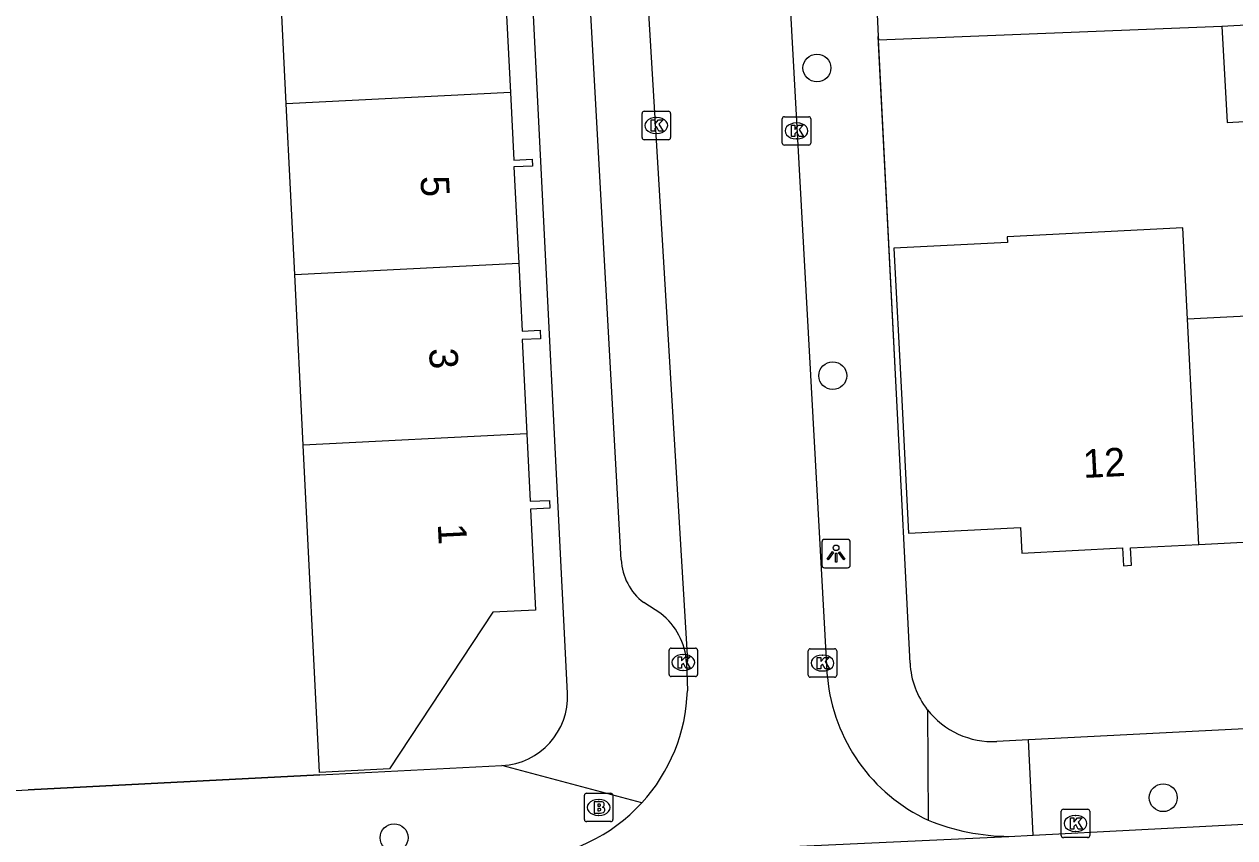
# Model space of a CAD drawing. Extents: x 161084 to 161928, y 385355 to 386522.
# Drawn here: x 161752.3 to 161794.81, y 386133.64 to 386162.22 of the extents above; entities that cross this region are included whole.
import ezdxf

# ---------------------------------------------------------------- set-up
doc = ezdxf.new("R2010")
doc.units = 0
for name, color, linetype in [('IMGEO_Boom', 7, 'Continuous'), ('IMGEO_Brandkraan', 7, 'Continuous'), ('IMGEO_Kolk', 7, 'Continuous'), ('IMGEO_Lichtpunt', 7, 'Continuous'), ('IMGEO_Muur', 7, 'Continuous'), ('IMGEO_Pand', 7, 'Continuous'), ('IMGEO_Pand_nummerreeks', 7, 'Continuous'), ('IMGEO_Rijbaan_lokaal_open', 7, 'Continuous'), ('IMGEO_Voetpad_open', 7, 'Continuous')]:
    doc.layers.add(name, color=color, linetype=linetype)

msp = doc.modelspace()

# ---------------------------------------------------------------- linework, layer by layer
at = {"layer": 'IMGEO_Boom'}
for centre in [(161780.138, 386160.68), (161780.696, 386149.871), (161792.298, 386135.045), (161765.292, 386133.64)]:
    msp.add_circle(centre, 0.489, dxfattribs=at)
at = {"layer": 'IMGEO_Brandkraan'}
for p, q in [((161771.974, 386134.279), (161771.974, 386135.131)), ((161772.049, 386135.205), (161772.901, 386135.205)), ((161772.462, 386134.985), (161772.487, 386134.985)), ((161772.975, 386135.131), (161772.975, 386134.279)), ((161772.901, 386134.205), (161772.049, 386134.205)), ((161772.485, 386134.425), (161772.46, 386134.425))]:
    msp.add_line(p, q, dxfattribs=at)
for points in [[(161771.974, 386134.279), (161771.974, 386135.131)], [(161772.049, 386135.205), (161772.901, 386135.205)], [(161772.975, 386135.131), (161772.975, 386134.279)], [(161772.322, 386134.905), (161772.322, 386134.505), (161772.535, 386134.505)], [(161772.553, 386134.905), (161772.322, 386134.905)], [(161772.501, 386134.824), (161772.447, 386134.824), (161772.447, 386134.748)], [(161772.447, 386134.748), (161772.5, 386134.748)], [(161772.509, 386134.672), (161772.447, 386134.672), (161772.447, 386134.591)], [(161772.447, 386134.591), (161772.509, 386134.591)], [(161772.901, 386134.205), (161772.049, 386134.205)]]:
    msp.add_lwpolyline(points, dxfattribs=at)
for centre, radius, start, end in [((161772.051, 386135.129), 0.0765, 91.552, 178.448), ((161772.051, 386135.129), 0.0765, 91.552, 178.448), ((161772.899, 386135.129), 0.0765, 1.552, 88.448), ((161772.899, 386135.129), 0.0765, 1.552, 88.448), ((161772.502, 386134.786), 0.0379, 267.8285, 90.9355), ((161772.51, 386134.631), 0.0404, 269.8759, 90.5077), ((161772.541, 386134.756), 0.251, 268.6676, 293.5347), ((161772.557, 386134.76), 0.145, 59.4692, 91.5367), ((161772.582, 386134.807), 0.0922, 285.5137, 58.1501), ((161772.587, 386134.615), 0.105, 301.3115, 78.989), ((161772.051, 386134.281), 0.0765, 181.552, 268.448), ((161772.051, 386134.281), 0.0765, 181.552, 268.448), ((161772.899, 386134.281), 0.0765, 271.552, 358.448), ((161772.899, 386134.281), 0.0765, 271.552, 358.448)]:
    msp.add_arc(centre, radius, start, end, dxfattribs=at)
for centre, major_axis, ratio, start_param, end_param in [((161772.461, 386134.705), (-0.387, 0.002), 0.722429, 4.712389, 7.853982), ((161772.486, 386134.705), (-0.39, 0.002), 0.717154, 1.570796, 4.712389)]:
    msp.add_ellipse(centre, major_axis=major_axis, ratio=ratio, start_param=start_param, end_param=end_param, dxfattribs=at)
at = {"layer": 'IMGEO_Kolk'}
for p, q in [((161774.072, 386159.16), (161774.924, 386159.16)), ((161773.997, 386158.234), (161773.997, 386159.086)), ((161774.485, 386158.94), (161774.51, 386158.94)), ((161774.998, 386159.086), (161774.998, 386158.234)), ((161778.923, 386158.043), (161778.923, 386158.895)), ((161778.998, 386158.969), (161779.85, 386158.969)), ((161779.411, 386158.749), (161779.436, 386158.749)), ((161779.924, 386158.895), (161779.924, 386158.043)), ((161774.508, 386158.38), (161774.483, 386158.38)), ((161774.924, 386158.16), (161774.072, 386158.16)), ((161779.85, 386157.969), (161778.998, 386157.969)), ((161779.434, 386158.189), (161779.409, 386158.189)), ((161774.945, 386139.374), (161774.945, 386140.226)), ((161775.02, 386140.3), (161775.872, 386140.3)), ((161775.433, 386140.08), (161775.458, 386140.08)), ((161775.946, 386140.226), (161775.946, 386139.374)), ((161779.832, 386139.351), (161779.832, 386140.203)), ((161779.907, 386140.277), (161780.759, 386140.277)), ((161780.32, 386140.057), (161780.345, 386140.057)), ((161780.833, 386140.203), (161780.833, 386139.351)), ((161775.872, 386139.3), (161775.02, 386139.3)), ((161775.456, 386139.52), (161775.431, 386139.52)), ((161780.759, 386139.277), (161779.907, 386139.277)), ((161780.343, 386139.497), (161780.318, 386139.497)), ((161788.72, 386133.717), (161788.72, 386134.569)), ((161788.795, 386134.643), (161789.647, 386134.643)), ((161789.721, 386134.569), (161789.721, 386133.717)), ((161789.208, 386134.423), (161789.233, 386134.423)), ((161789.231, 386133.863), (161789.206, 386133.863)), ((161789.647, 386133.643), (161788.795, 386133.643))]:
    msp.add_line(p, q, dxfattribs=at)
for points in [[(161774.072, 386159.16), (161774.924, 386159.16)], [(161773.997, 386158.234), (161773.997, 386159.086)], [(161774.318, 386158.86), (161774.441, 386158.86), (161774.441, 386158.709), (161774.571, 386158.86), (161774.735, 386158.86), (161774.589, 386158.709), (161774.742, 386158.46), (161774.59, 386158.46), (161774.505, 386158.624), (161774.441, 386158.557), (161774.441, 386158.46), (161774.318, 386158.46), (161774.318, 386158.86)], [(161774.998, 386159.086), (161774.998, 386158.234)], [(161778.923, 386158.043), (161778.923, 386158.895)], [(161778.998, 386158.969), (161779.85, 386158.969)], [(161779.924, 386158.895), (161779.924, 386158.043)], [(161779.244, 386158.669), (161779.367, 386158.669), (161779.367, 386158.518), (161779.497, 386158.669), (161779.661, 386158.669), (161779.515, 386158.518), (161779.668, 386158.269), (161779.516, 386158.269), (161779.431, 386158.433), (161779.367, 386158.366), (161779.367, 386158.269), (161779.244, 386158.269), (161779.244, 386158.669)], [(161774.924, 386158.16), (161774.072, 386158.16)], [(161779.85, 386157.969), (161778.998, 386157.969)], [(161774.945, 386139.374), (161774.945, 386140.226)], [(161775.02, 386140.3), (161775.872, 386140.3)], [(161775.946, 386140.226), (161775.946, 386139.374)], [(161779.832, 386139.351), (161779.832, 386140.203)], [(161779.907, 386140.277), (161780.759, 386140.277)], [(161780.833, 386140.203), (161780.833, 386139.351)], [(161775.266, 386140), (161775.389, 386140), (161775.389, 386139.849), (161775.519, 386140), (161775.683, 386140), (161775.537, 386139.849), (161775.69, 386139.6), (161775.538, 386139.6), (161775.453, 386139.764), (161775.389, 386139.697), (161775.389, 386139.6), (161775.266, 386139.6), (161775.266, 386140)], [(161780.153, 386139.977), (161780.276, 386139.977), (161780.276, 386139.826), (161780.406, 386139.977), (161780.57, 386139.977), (161780.424, 386139.826), (161780.577, 386139.577), (161780.425, 386139.577), (161780.34, 386139.741), (161780.276, 386139.674), (161780.276, 386139.577), (161780.153, 386139.577), (161780.153, 386139.977)], [(161775.872, 386139.3), (161775.02, 386139.3)], [(161780.759, 386139.277), (161779.907, 386139.277)], [(161788.72, 386133.717), (161788.72, 386134.569)], [(161788.795, 386134.643), (161789.647, 386134.643)], [(161789.721, 386134.569), (161789.721, 386133.717)], [(161789.041, 386134.343), (161789.164, 386134.343), (161789.164, 386134.192), (161789.294, 386134.343), (161789.458, 386134.343), (161789.312, 386134.192), (161789.465, 386133.943), (161789.313, 386133.943), (161789.228, 386134.107), (161789.164, 386134.04), (161789.164, 386133.943), (161789.041, 386133.943), (161789.041, 386134.343)], [(161789.647, 386133.643), (161788.795, 386133.643)]]:
    msp.add_lwpolyline(points, dxfattribs=at)
for centre, start, end in [((161774.074, 386159.084), 91.552, 178.448), ((161774.074, 386159.084), 91.552, 178.448), ((161774.922, 386159.084), 1.552, 88.448), ((161774.922, 386159.084), 1.552, 88.448), ((161779, 386158.893), 91.552, 178.448), ((161779, 386158.893), 91.552, 178.448), ((161779.848, 386158.893), 1.552, 88.448), ((161779.848, 386158.893), 1.552, 88.448), ((161774.074, 386158.236), 181.552, 268.448), ((161774.074, 386158.236), 181.552, 268.448), ((161774.922, 386158.236), 271.552, 358.448), ((161774.922, 386158.236), 271.552, 358.448), ((161779, 386158.045), 181.552, 268.448), ((161779, 386158.045), 181.552, 268.448), ((161779.848, 386158.045), 271.552, 358.448), ((161779.848, 386158.045), 271.552, 358.448), ((161775.022, 386140.224), 91.552, 178.448), ((161775.022, 386140.224), 91.552, 178.448), ((161775.87, 386140.224), 1.552, 88.448), ((161775.87, 386140.224), 1.552, 88.448), ((161779.909, 386140.201), 91.552, 178.448), ((161779.909, 386140.201), 91.552, 178.448), ((161780.757, 386140.201), 1.552, 88.448), ((161780.757, 386140.201), 1.552, 88.448), ((161775.022, 386139.376), 181.552, 268.448), ((161775.022, 386139.376), 181.552, 268.448), ((161775.87, 386139.376), 271.552, 358.448), ((161775.87, 386139.376), 271.552, 358.448), ((161779.909, 386139.353), 181.552, 268.448), ((161779.909, 386139.353), 181.552, 268.448), ((161780.757, 386139.353), 271.552, 358.448), ((161780.757, 386139.353), 271.552, 358.448), ((161788.797, 386134.567), 91.552, 178.448), ((161788.797, 386134.567), 91.552, 178.448), ((161789.645, 386134.567), 1.552, 88.448), ((161789.645, 386134.567), 1.552, 88.448), ((161788.797, 386133.719), 181.552, 268.448), ((161788.797, 386133.719), 181.552, 268.448), ((161789.645, 386133.719), 271.552, 358.448), ((161789.645, 386133.719), 271.552, 358.448)]:
    msp.add_arc(centre, 0.0765, start, end, dxfattribs=at)
for centre, major_axis, ratio, start_param, end_param in [((161774.484, 386158.66), (-0.387, 0.002), 0.722429, 4.712389, 7.853982), ((161774.509, 386158.66), (-0.39, 0.002), 0.717154, 1.570796, 4.712389), ((161779.41, 386158.469), (-0.387, 0.002), 0.722429, 4.712389, 7.853982), ((161779.435, 386158.469), (-0.39, 0.002), 0.717154, 1.570796, 4.712389), ((161775.432, 386139.8), (-0.387, 0.002), 0.722429, 4.712389, 7.853982), ((161775.457, 386139.8), (-0.39, 0.002), 0.717154, 1.570796, 4.712389), ((161780.319, 386139.777), (-0.387, 0.002), 0.722429, 4.712389, 7.853982), ((161780.344, 386139.777), (-0.39, 0.002), 0.717154, 1.570796, 4.712389), ((161789.207, 386134.143), (-0.387, 0.002), 0.722429, 4.712389, 7.853982), ((161789.232, 386134.143), (-0.39, 0.002), 0.717154, 1.570796, 4.712389)]:
    msp.add_ellipse(centre, major_axis=major_axis, ratio=ratio, start_param=start_param, end_param=end_param, dxfattribs=at)
at = {"layer": 'IMGEO_Lichtpunt'}
for p, q in [((161780.313, 386144.026), (161780.313, 386143.219)), ((161780.313, 386144.026), (161780.313, 386143.219)), ((161781.215, 386144.121), (161780.407, 386144.121)), ((161781.215, 386144.121), (161780.407, 386144.121)), ((161781.309, 386143.219), (161781.309, 386144.026)), ((161781.309, 386143.219), (161781.309, 386144.026)), ((161780.407, 386143.125), (161781.215, 386143.125)), ((161780.407, 386143.125), (161781.215, 386143.125))]:
    msp.add_line(p, q, dxfattribs=at)
for points in [[(161780.687, 386143.69), (161780.726, 386143.662), (161780.538, 386143.4), (161780.5, 386143.427), (161780.687, 386143.69)], [(161780.789, 386143.642), (161780.836, 386143.642), (161780.836, 386143.32), (161780.789, 386143.32), (161780.789, 386143.642)], [(161780.899, 386143.662), (161780.937, 386143.689), (161781.124, 386143.427), (161781.085, 386143.399), (161780.899, 386143.662)]]:
    msp.add_lwpolyline(points, dxfattribs=at)
msp.add_circle((161780.812, 386143.824), 0.0994, dxfattribs=at)
for centre, start, end in [((161780.407, 386144.026), 90, 180), ((161780.407, 386144.026), 90, 180), ((161781.215, 386144.026), 0, 90), ((161781.215, 386144.026), 0, 90), ((161780.407, 386143.219), 180, 270), ((161780.407, 386143.219), 180, 270), ((161781.215, 386143.219), 270, 0), ((161781.215, 386143.219), 270, 360)]:
    msp.add_arc(centre, 0.0946, start, end, dxfattribs=at)
at = {"layer": 'IMGEO_Muur'}
for points in [[(161782.928, 386149.235), (161782.29, 386161.789)], [(161762.68, 386135.849), (161752.44, 386135.325)]]:
    msp.add_lwpolyline(points, dxfattribs=at)
at = {"layer": 'IMGEO_Pand'}
for points in [[(161769.075, 386165.806), (161769.19, 386163.49), (161769.867, 386163.523), (161769.88, 386163.247), (161769.206, 386163.214), (161769.376, 386159.814)], [(161761.505, 386159.422), (161761.206, 386165.414)], [(161794.359, 386162.145), (161798.616, 386162.385)], [(161794.359, 386162.145), (161794.549, 386158.77), (161798.789, 386159.009)], [(161769.376, 386159.814), (161761.505, 386159.422)], [(161769.376, 386159.814), (161769.494, 386157.441), (161770.137, 386157.473), (161770.148, 386157.236), (161769.501, 386157.204), (161769.669, 386153.821)], [(161761.804, 386153.429), (161761.505, 386159.422)], [(161793.148, 386151.853), (161792.983, 386155.066), (161786.817, 386154.75), (161786.827, 386154.552), (161782.844, 386154.348), (161783.106, 386149.244), (161783.357, 386144.34), (161787.291, 386144.541), (161787.337, 386143.642), (161790.875, 386143.824), (161790.907, 386143.195), (161791.186, 386143.21), (161791.155, 386143.822), (161793.554, 386143.945)], [(161761.804, 386153.429), (161769.669, 386153.821)], [(161769.669, 386153.821), (161769.788, 386151.434), (161770.421, 386151.466), (161770.436, 386151.171), (161769.789, 386151.139), (161769.954, 386147.827)], [(161762.103, 386147.436), (161761.804, 386153.429)], [(161799.14, 386152.161), (161793.148, 386151.853)], [(161793.554, 386143.945), (161793.148, 386151.853)], [(161769.954, 386147.827), (161770.072, 386145.459), (161770.747, 386145.492), (161770.76, 386145.222), (161770.082, 386145.188), (161770.259, 386141.639), (161768.761, 386141.564), (161765.131, 386136.058), (161762.676, 386135.935), (161762.103, 386147.436)], [(161769.954, 386147.827), (161762.103, 386147.436)], [(161793.554, 386143.945), (161796.887, 386144.116), (161796.92, 386143.481), (161797.181, 386143.494), (161797.149, 386144.121), (161799.546, 386144.244)]]:
    msp.add_lwpolyline(points, dxfattribs=at)
at = {"layer": 'IMGEO_Rijbaan_lokaal_open'}
for points in [[(161780.507, 386139.265), (161779.01, 386166.473)], [(161774.002, 386166.316), (161775.598, 386139.849), (161775.561, 386139.8)], [(161775.561, 386139.8), (161775.589, 386138.804)], [(161787.729, 386133.732), (161812.884, 386135.042)], [(161769.853, 386132.903), (161769.921, 386132.899), (161786.882, 386133.688)], [(161786.882, 386133.688), (161787.729, 386133.732)]]:
    msp.add_lwpolyline(points, dxfattribs=at)
for centre, radius, start, end in [((161786.653, 386139.853), 6.174, 185.4605, 245.0635), ((161769.507, 386138.978), 6.084, 317.4576, 358.3641), ((161769.505, 386138.982), 6.089, 273.2808, 317.4425), ((161786.954, 386141.416), 7.728, 247.9289, 269.4668)]:
    msp.add_arc(centre, radius, start, end, dxfattribs=at)
at = {"layer": 'IMGEO_Voetpad_open'}
for points in [[(161771.382, 386138.722), (161769.108, 386184.017), (161768.15, 386183.982)], [(161773.268, 386143.405), (161772.191, 386162.764), (161771.29, 386180.689)], [(161782.25, 386162.575), (161782.29, 386161.789), (161782.296, 386161.673)], [(161782.296, 386161.673), (161794.359, 386162.145)], [(161783.408, 386139.775), (161782.928, 386149.235), (161782.296, 386161.673)], [(161774.656, 386141.513), (161774.055, 386141.907)], [(161828.898, 386142.002), (161828.901, 386141.861), (161828.89, 386141.609), (161828.856, 386141.359), (161828.8, 386141.113), (161828.722, 386140.873), (161828.623, 386140.641), (161828.504, 386140.419), (161828.365, 386140.208), (161828.208, 386140.011), (161828.034, 386139.828), (161827.844, 386139.661), (161827.64, 386139.513), (161827.424, 386139.383), (161827.197, 386139.272), (161826.961, 386139.183), (161826.718, 386139.115), (161826.47, 386139.069), (161826.219, 386139.045), (161787.567, 386137.078)], [(161784.016, 386138.139), (161784.05, 386134.254)], [(161787.567, 386137.078), (161786.46, 386137.022)], [(161787.729, 386133.732), (161787.567, 386137.078)], [(161748.855, 386135.141), (161752.44, 386135.325), (161762.68, 386135.849), (161769.079, 386136.177)], [(161773.99, 386134.864), (161769.079, 386136.177)]]:
    msp.add_lwpolyline(points, dxfattribs=at)
for centre, radius, start, end in [((161775.248, 386143.489), 1.982, 182.4406, 232.9913), ((161773.231, 386139.664), 2.334, 3.3302, 52.3659), ((161786.303, 386139.92), 2.899, 182.8659, 217.9081), ((161768.953, 386138.606), 2.432, 272.9809, 2.7345), ((161786.309, 386139.923), 2.905, 217.8916, 272.9841)]:
    msp.add_arc(centre, radius, start, end, dxfattribs=at)

# ---------------------------------------------------------------- texts
at = {"layer": 'IMGEO_Pand_nummerreeks'}
for s, rotation, p in [('5', 272.8514, (161766.215, 386156.873)), ('3', 272.8514, (161766.517, 386150.824)), ('12', 2.9278, (161789.505, 386146.276)), ('1', 272.8514, (161766.824, 386144.661))]:
    msp.add_text(s, height=1, rotation=rotation, dxfattribs=at).set_placement(p)

doc.saveas('drawing.dxf')
